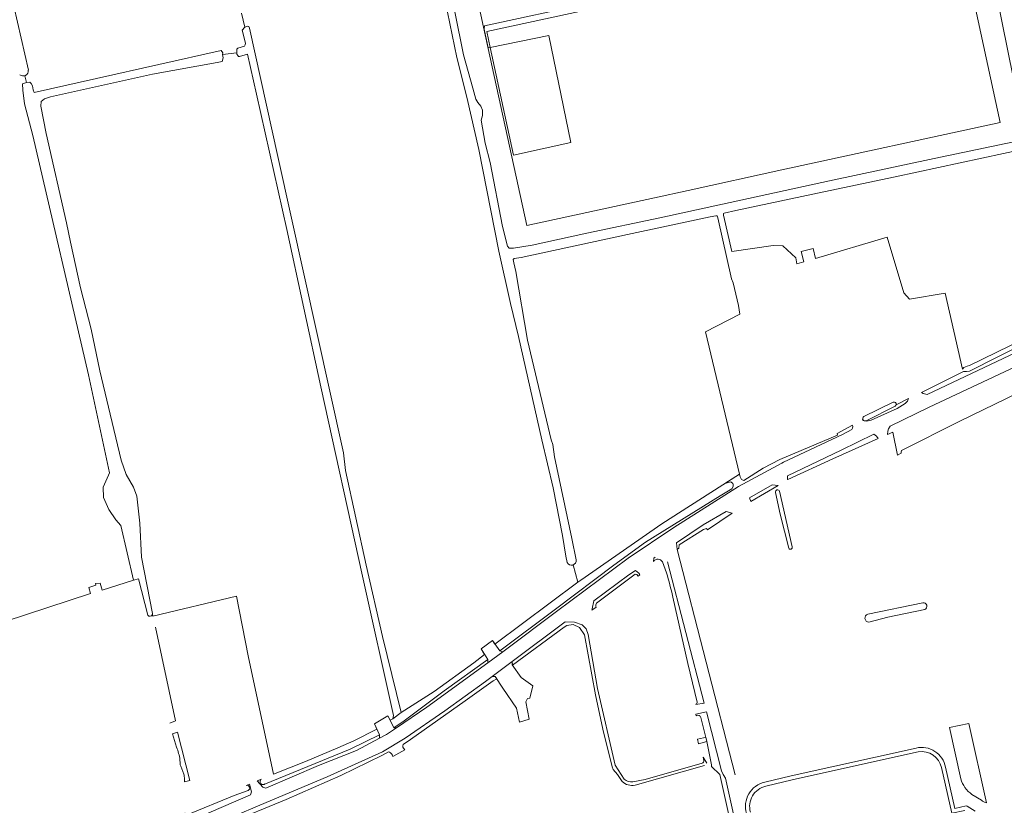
# Model space of a CAD drawing. Header units: metres. Extents: x 209813 to 223847, y 571801 to 587119.
# Tile 389 of 656: x 220250 to 220648, y 576831 to 577149. Entities that reach past the tile are written whole.
import ezdxf

# ---------------------------------------------------------------- set-up
doc = ezdxf.new("R2010")
doc.units = ezdxf.units.M
for name, color, linetype, lineweight in [('B-RO-GK-BESCHOEIING-G', 8, 'GK-BESCHOEIING', 0), ('B-RO-GR-BEPLANTING_CULTUUR_BOSPLANTSOEN-GV', 8, 'Continuous', 0), ('B-RO-GR-BEPLANTING_CULTUUR_HEESTERS-GV', 8, 'Continuous', 0), ('B-RO-GR-BEPLANTING_CULTUUR_ROOS-GV', 8, 'Continuous', 0), ('B-RO-GR-GRAS-GV', 8, 'Continuous', 0), ('B-RO-KW-KUNSTWERK_DEK-GV', 8, 'Continuous', 0), ('B-RO-OG-TERREIN_CULTUURSCHEIDING-GV', 8, 'Continuous', 0), ('B-RO-OG-WATER_GREPPEL-GV', 8, 'Continuous', 0), ('B-RO-OG-WEG-GV', 8, 'Continuous', 0), ('B-RO-VH-VERHARDING_FUNDERING_ZAND-GV', 8, 'Continuous', 0), ('B-RO-VH-VERHARDING_STRAATBAKSTEEN-GV', 8, 'Continuous', 0), ('B-RO-VH-VERHARDING_TEGEL-GV', 8, 'Continuous', 0)]:
    doc.layers.add(name, color=color, linetype=linetype, lineweight=lineweight)
doc.linetypes.add('GK-BESCHOEIING', pattern='A,30,-5,[1,NLCS.shx,S=1,R=0,X=0,Y=0],-5', length=40)

msp = doc.modelspace()

# ---------------------------------------------------------------- linework, layer by layer
at = {"layer": 'B-RO-GK-BESCHOEIING-G', "flags": 128}
for points in [[(220304.775, 576903.24), (220312.856, 576865.407), (220310.54, 576864.438)], [(220316.462, 576841.824), (220316.435, 576840.644), (220318.577, 576841.311), (220313.719, 576860.771), (220311.649, 576860.113), (220313.268, 576854.713)], [(220314.703, 576848.36), (220314.623, 576849.639)], [(220316.177, 576843.834), (220314.954, 576846.977)]]:
    msp.add_lwpolyline(points, dxfattribs=at)
at = {"layer": 'B-RO-GK-BESCHOEIING-G'}
for points in [[(220314.623, 576849.639, 0.0695572), (220313.268, 576854.713)], [(220314.954, 576846.977, -0.1786191), (220314.703, 576848.36)], [(220316.462, 576841.824, 0.0889593), (220316.177, 576843.834)]]:
    msp.add_lwpolyline(points, format="xyb", dxfattribs=at)
at = {"layer": 'B-RO-GR-BEPLANTING_CULTUUR_BOSPLANTSOEN-GV', "flags": 128}
for points in [[(220635.809, 577156.438), (220646.405, 577107.338), (220558.068, 577088.194), (220520.268, 577079.791), (220506.595, 577076.797), (220454.984, 577065.685), (220437.458, 577145.831), (220409.079, 577276.827)], [(220654.105, 577113.633), (220647.191, 577148.316), (220643.156, 577168.366)], [(220425.877, 577152.007), (220429.408, 577134.691), (220433.145, 577121.198), (220434.347, 577116.701), (220435.158, 577115.355), (220436.386, 577113.945), (220437.1, 577112.231), (220437.065, 577110.077), (220436.478, 577108.287), (220438.181, 577098.97), (220440.175, 577091.106), (220445.155, 577065.205), (220447.132, 577057.324), (220447.789, 577056.445), (220449.625, 577056.425), (220457.143, 577057.748), (220479.307, 577062.583), (220508.787, 577068.808), (220577.478, 577083.73), (220619.707, 577092.768), (220654.588, 577100.067)]]:
    msp.add_lwpolyline(points, dxfattribs=at)
at = {"layer": 'B-RO-GR-BEPLANTING_CULTUUR_HEESTERS-GV', "flags": 128}
for points in [[(220640.964, 576832.196), (220633.767, 576864.356), (220625.893, 576862.658), (220630.592, 576841.928)], [(220635.062, 576835.631), (220638.838, 576833.244)]]:
    msp.add_lwpolyline(points, dxfattribs=at)
at = {"layer": 'B-RO-GR-BEPLANTING_CULTUUR_HEESTERS-GV'}
for points in [[(220630.592, 576841.928, 0.189571), (220635.062, 576835.631)], [(220638.838, 576833.244, 0.0679224), (220640.964, 576832.196)]]:
    msp.add_lwpolyline(points, format="xyb", dxfattribs=at)
at = {"layer": 'B-RO-GR-BEPLANTING_CULTUUR_ROOS-GV', "flags": 128}
msp.add_lwpolyline([(220539.28, 576843.541), (220515.806, 576934.695), (220515.544, 576937.389)], dxfattribs=at)
at = {"layer": 'B-RO-GR-GRAS-GV', "flags": 128}
for points in [[(220233.991, 577212.672), (220253.315, 577128.444)], [(220339.547, 577151.521), (220340.937, 577145.885), (220342.167, 577146.203), (220342.445, 577146.084), (220342.835, 577145.456), (220354.253, 577093.508), (220380.857, 576973.779), (220381.584, 576966.568), (220390.036, 576928.349), (220396.613, 576899.516), (220404.101, 576868.723), (220417.537, 576877.183), (220433.577, 576888.776), (220437.825, 576892.204), (220436.517, 576894.424), (220441.071, 576897.794), (220442.049, 576896.418), (220475.62, 576921.423)], [(220471.284, 576929.437), (220470.698, 576931.898), (220469.434, 576940.334), (220465.672, 576959.618), (220461.09, 576978.996), (220451.605, 577020.821), (220448.403, 577034.117), (220443.642, 577055.213), (220435.613, 577096.364), (220430.702, 577117.475), (220426.679, 577133.569), (220422.84, 577151.918)], [(220337.642, 577136.995), (220338.039, 577137.313), (220340.698, 577138.225), (220341.016, 577138.702), (220341.095, 577139.337), (220339.814, 577144.598), (220340.937, 577145.885)], [(220251.857, 577126.22), (220252.522, 577123.414), (220253.869, 577123.606), (220254.451, 577123.024), (220254.98, 577122.124), (220255.325, 577120.442), (220255.668, 577119.373), (220331.286, 577136.359), (220331.974, 577135.512), (220331.921, 577134.771), (220337.607, 577135.524), (220337.642, 577136.995)], [(220331.921, 577134.771), (220332.185, 577133.395), (220331.783, 577132.005), (220329.701, 577131.603), (220303.565, 577126.874), (220269.54, 577119.237), (220262.229, 577117.7), (220259.85, 577116.835), (220258.439, 577115.809), (220258.3, 577113.89), (220260.519, 577102.897), (220268.778, 577066.693), (220270.393, 577058.931), (220274.391, 577040.478), (220278.729, 577023.728), (220282.168, 577006.856), (220285.793, 576992.202), (220290.921, 576970.777), (220292.84, 576965.015), (220295.857, 576959.875), (220297.233, 576956.277), (220298.397, 576945.27), (220299.144, 576931.537), (220303.55, 576908.719), (220303.731, 576907.691), (220337.532, 576915.827), (220342.228, 576891.65), (220352.463, 576843.794), (220365.47, 576848.899), (220378.481, 576854.456), (220384.94, 576857.281), (220394.338, 576862.003), (220393.371, 576864.132), (220398.781, 576867.363), (220399.628, 576865.618), (220400.788, 576866.245), (220401.076, 576867.526), (220388.446, 576923.874), (220371.644, 577000.403), (220357.935, 577064.089), (220345.674, 577118.805), (220342.019, 577134.894), (220338.793, 577134.019), (220338.277, 577134.019), (220338, 577134.336), (220337.682, 577134.892), (220337.607, 577135.524)], [(220235.2, 576902.665), (220278.47, 576916.816), (220277.755, 576919.277), (220280.613, 576920.229), (220280.454, 576920.943), (220282.359, 576921.023), (220283.232, 576918.165), (220295.908, 576922.197), (220290.678, 576944.403), (220288.77, 576946.579), (220285.835, 576950.837), (220283.722, 576955.655), (220283.52, 576959.891), (220285.772, 576964.679), (220286.09, 576965.711), (220277.596, 577005.24), (220255.121, 577101.997), (220251.691, 577114.817), (220251.117, 577120.378), (220250.905, 577122.971), (220252.522, 577123.414)], [(220656.549, 577096.593), (220603.921, 577085.342), (220575.141, 577079.224), (220539.477, 577071.736), (220534.828, 577070.684), (220534.513, 577070.464), (220534.518, 577069.78), (220537.96, 577055.173), (220554.683, 577057.562), (220558.495, 577057.372), (220563.832, 577052.606), (220564.213, 577050.128), (220567.076, 577050.979), (220565.903, 577055.155), (220570.797, 577056.345), (220571.765, 577052.37), (220600.81, 577060.993), (220607.442, 577038.486), (220609.768, 577035.833), (220624.254, 577038.311), (220631.165, 577007.587), (220631.8, 577008.216), (220633.048, 577008.762), (220633.995, 577009.078), (220666.916, 577025.114)], [(220473.756, 576928.439), (220475.62, 576921.423), (220476.816, 576922.31), (220509.594, 576945.088), (220540.979, 576965.132), (220527.215, 577022.671), (220541.102, 577029.803), (220540.659, 577033.289), (220538.389, 577042.519), (220537.827, 577044.067), (220532.221, 577068.795), (220531.966, 577069.494), (220531.365, 577069.573), (220529.114, 577069.207), (220495.735, 577062.019), (220452.64, 577052.674), (220449.872, 577052.337)], [(220449.872, 577052.337), (220449.474, 577051.967), (220449.668, 577050.55), (220450.511, 577047.101), (220455.271, 577019.345), (220464.795, 576979.006), (220465.511, 576977.042), (220466.215, 576972.09), (220473.199, 576939.06), (220474.966, 576930.525)]]:
    msp.add_lwpolyline(points, dxfattribs=at)
at = {"layer": 'B-RO-GR-GRAS-GV'}
for centre, radius, start in [((220251.197, 577128.227), 2.113, 229.06929), ((220473.046, 576930.24), 1.936, 204.49731)]:
    msp.add_arc(centre, radius, start, 6.69299, dxfattribs=at)
at = {"layer": 'B-RO-KW-KUNSTWERK_DEK-GV', "flags": 128}
msp.add_lwpolyline([(220526.454, 576858.547), (220524.005, 576857.895), (220524.474, 576856.131), (220527.798, 576857.016), (220527.329, 576858.779)], close=True, dxfattribs=at)
at = {"layer": 'B-RO-OG-TERREIN_CULTUURSCHEIDING-GV', "flags": 128}
msp.add_lwpolyline([(220528.737, 577167.186), (220528.888, 577167.467), (220537.005, 577180.152), (220536.059, 577179.62), (220524.203, 577177.061), (220526.39, 577167.077), (220522.767, 577164.806), (220437.846, 577146.38), (220437.646, 577144.973), (220439.286, 577137.47), (220440.166, 577137.675), (220438.784, 577144.082), (220489.345, 577154.989)], dxfattribs=at)
msp.add_lwpolyline([(220472.83, 577099.146), (220463.88, 577142.422), (220440.166, 577137.675), (220449.588, 577094.132)], close=True, dxfattribs=at)
at = {"layer": 'B-RO-OG-WATER_GREPPEL-GV', "flags": 128}
msp.add_lwpolyline([(220340.937, 577145.885), (220339.814, 577144.598), (220341.095, 577139.337), (220341.016, 577138.702), (220340.698, 577138.225), (220338.039, 577137.313), (220337.642, 577136.995), (220337.607, 577135.524), (220337.682, 577134.892), (220338, 577134.336), (220338.277, 577134.019), (220338.793, 577134.019), (220342.019, 577134.894), (220345.674, 577118.805), (220357.935, 577064.089), (220371.644, 577000.403), (220388.446, 576923.874), (220401.076, 576867.526), (220400.788, 576866.245), (220404.101, 576868.723), (220396.613, 576899.516), (220390.036, 576928.349), (220381.584, 576966.568), (220380.857, 576973.779), (220354.253, 577093.508), (220342.835, 577145.456), (220342.445, 577146.084), (220342.167, 577146.203)], close=True, dxfattribs=at)
for points in [[(220303.565, 577126.874), (220329.701, 577131.603), (220331.783, 577132.005), (220332.185, 577133.395), (220331.921, 577134.771), (220331.974, 577135.512), (220331.286, 577136.359), (220255.668, 577119.373), (220255.325, 577120.442), (220254.98, 577122.124), (220254.451, 577123.024), (220253.869, 577123.606), (220252.522, 577123.414), (220250.905, 577122.971), (220251.117, 577120.378), (220251.691, 577114.817), (220255.121, 577101.997), (220277.596, 577005.24), (220286.09, 576965.711), (220285.772, 576964.679), (220283.52, 576959.891), (220283.722, 576955.655), (220285.835, 576950.837), (220288.77, 576946.579), (220290.678, 576944.403), (220295.908, 576922.197), (220297.842, 576922.812), (220301.701, 576908.084), (220301.88, 576907.877), (220302.108, 576907.727)], [(220303.55, 576908.719), (220299.144, 576931.537), (220298.397, 576945.27), (220297.233, 576956.277), (220295.857, 576959.875), (220292.84, 576965.015), (220290.921, 576970.777), (220285.793, 576992.202), (220282.168, 577006.856), (220278.729, 577023.728), (220274.391, 577040.478), (220270.393, 577058.931), (220268.778, 577066.693), (220260.519, 577102.897), (220258.3, 577113.89), (220258.439, 577115.809), (220259.85, 577116.835), (220262.229, 577117.7), (220269.54, 577119.237), (220303.565, 577126.874)], [(220603.192, 576994.257), (220591.279, 576988.381)], [(220555.563, 576957.672), (220557.413, 576948.957), (220560.906, 576935.215)], [(220562.333, 576935.715), (220557.243, 576958.224)], [(220615.17, 576913.082), (220592.885, 576908.535)], [(220593.343, 576905.314), (220600.963, 576907.235), (220615.977, 576910.38)]]:
    msp.add_lwpolyline(points, dxfattribs=at)
at = {"layer": 'B-RO-OG-WATER_GREPPEL-GV'}
for points in [[(220604.388, 576993.166, 0.5837686), (220603.192, 576994.257)], [(220591.279, 576988.381, 0.3675017), (220590.921, 576987.185)], [(220557.243, 576958.224, 0.9123698), (220555.563, 576957.672)], [(220560.906, 576935.215, 0.9527155), (220562.333, 576935.715)], [(220615.977, 576910.38, 0.8826468), (220615.17, 576913.082)], [(220302.108, 576907.727, 0.5793903), (220303.55, 576908.719)], [(220592.885, 576908.535, 0.8376873), (220593.343, 576905.314)]]:
    msp.add_lwpolyline(points, format="xyb", dxfattribs=at)
at = {"layer": 'B-RO-OG-WEG-GV', "flags": 128}
for points in [[(220616.964, 576997.309), (220650.252, 577013.134), (220674.689, 577025.98), (220675.611, 577026.376), (220675.835, 577027.465), (220675.9, 577029.422), (220676.218, 577030.928), (220675.953, 577032.214), (220675.935, 577031.623), (220674.972, 577030.815), (220673.806, 577030.606), (220666.916, 577025.114), (220667.982, 577025.294), (220668.747, 577024.975), (220668.723, 577024.254), (220634.106, 577006.802), (220632.872, 577006.683), (220631.68, 577006.572), (220614.566, 576998.165), (220615.302, 576997.758)], [(220580.454, 576981.58), (220580.715, 576980.92), (220557.334, 576970.974), (220550.531, 576967.572), (220542.694, 576962.599), (220541.846, 576962.915), (220541.238, 576964.05), (220540.979, 576965.132), (220535.101, 576961.378), (220537.496, 576962.034), (220538.249, 576961.385), (220538.409, 576960.908), (220538.388, 576960.057), (220537.879, 576959.13), (220533.196, 576956.398), (220502.958, 576937.551), (220490.208, 576928.345), (220466.524, 576910.532), (220444.015, 576893.65), (220445.265, 576893.26), (220446.306, 576894.017), (220466.933, 576909.603), (220495.985, 576931.21), (220514.477, 576943.537), (220540.542, 576960.142), (220558.089, 576969.555), (220558.796, 576969.906), (220582.634, 576981.11), (220586.417, 576983.13), (220586.728, 576983.674), (220586.805, 576984.373), (220586.751, 576984.975), (220580.539, 576981.606)], [(220560.41, 576964.38), (220560.408, 576963.174), (220560.433, 576962.916), (220560.58, 576963.007), (220578.802, 576971.279), (220597.159, 576979.509), (220596.483, 576980.483), (220595.386, 576981.247), (220582.193, 576974.84)], [(220554.154, 576960.8), (220545.083, 576955.53), (220545.565, 576954.085), (220556.59, 576960.541)], [(220535.587, 576950.013), (220526.246, 576944.586), (220515.544, 576937.389), (220515.806, 576934.695), (220516.531, 576935.154), (220516.631, 576936.472), (220526.424, 576942.703), (220527.685, 576943.185), (220528.044, 576942.566), (220538.094, 576949.372)], [(220499.963, 576923.869), (220500.733, 576924.437), (220500.266, 576925.081), (220498.924, 576926.213), (220496.195, 576924.378), (220482.025, 576913.91), (220481.343, 576910.71), (220481.33, 576910.185), (220482.976, 576911.321), (220482.864, 576911.613), (220482.881, 576912.28), (220483.171, 576912.993), (220498.792, 576924.69), (220499.521, 576924.552)], [(220439.257, 576888.887), (220439.146, 576890.176), (220421.596, 576877.535), (220404.834, 576865.027), (220402.477, 576863.421), (220401.127, 576862.53), (220402.193, 576862.53), (220414.578, 576870.928)]]:
    msp.add_lwpolyline(points, close=True, dxfattribs=at)
for points in [[(220679.799, 577022.79), (220652.59, 577008.488), (220617.796, 576992.131), (220601.996, 576984.457), (220601.329, 576983.37), (220600.962, 576982.46), (220600.872, 576981.141), (220603.034, 576982.091), (220604.9, 576972.829), (220606.468, 576973.578), (220606.407, 576974.066), (220606.515, 576974.703), (220630.153, 576986.577), (220653.672, 576997.989), (220676.656, 577009.191), (220681.241, 577011.467), (220686.46, 577012.118), (220687.624, 577011.265), (220692.512, 577015.686), (220693.906, 577016.631)], [(220590.921, 576987.185), (220590.606, 576987.048), (220591.438, 576986.629), (220592.546, 576986.505), (220594.218, 576986.986), (220604.735, 576991.636), (220607.989, 576993.647), (220609.009, 576994.647), (220609.42, 576995.638), (220604.388, 576993.166)], [(220604.02, 576992.618), (220592.185, 576986.69)], [(220506.945, 576931.607), (220506.315, 576931.183), (220506.164, 576929.84)], [(220509.837, 576929.624), (220511.453, 576925.199)], [(220523.333, 576871.982), (220526.684, 576872.564), (220511.923, 576929.721)], [(220514.013, 576915.436), (220520.059, 576888.501), (220523.886, 576872.963)], [(220494.393, 576841.807), (220490.706, 576847.384), (220483.499, 576878.461), (220479.798, 576900.345), (220478.913, 576902.514), (220477.306, 576904.161), (220474.273, 576905.271), (220470.454, 576905.364), (220449.099, 576889.378), (220449.108, 576887.938), (220470.074, 576903.249), (220471.139, 576903.869), (220473.736, 576904.333), (220476.268, 576903.081), (220478.235, 576900.207), (220482.772, 576875.858), (220485.657, 576862.034), (220489.497, 576846.727), (220489.854, 576845.638), (220491.675, 576843.632), (220493.519, 576840.904)], [(220333.979, 576823.823), (220357.672, 576833.556), (220379.771, 576843.247), (220396.371, 576851.343), (220398.948, 576852.782), (220399.392, 576852.695), (220399.836, 576852.398), (220400.239, 576852.013), (220400.604, 576851.517), (220400.794, 576850.946), (220405.663, 576853.583), (220405.073, 576854.255), (220404.799, 576854.727), (220404.744, 576855.214), (220404.894, 576855.753), (220407.895, 576857.782), (220429.979, 576873.501), (220441.295, 576881.55), (220442.815, 576882.291), (220442.179, 576883.246), (220441.009, 576883.319), (220438.273, 576881.269), (220421.756, 576869.438), (220405.817, 576858.304), (220396.572, 576852.861), (220374.229, 576842.791), (220346.978, 576831.275), (220306.479, 576813.983)], [(220543.387, 576797.19), (220545.601, 576787.219), (220547.535, 576787.625), (220535.323, 576842.193), (220534.427, 576843.705), (220533.775, 576845.103), (220527.604, 576869.002), (220523.354, 576868.017), (220523.537, 576867.449)], [(220525.421, 576866.755), (220527.798, 576857.016), (220529.676, 576847.544)], [(220347.615, 576841.798), (220345.859, 576841.075), (220348.189, 576838.551), (220349.406, 576838.108), (220370.703, 576847.324), (220386.082, 576853.388), (220395.393, 576858.325), (220395.31, 576859.699), (220383.535, 576853.933), (220363.472, 576845.641), (220348.645, 576839.637)], [(220527.739, 576848.304), (220526.312, 576850.643), (220526.596, 576849.361)], [(220525.913, 576848.255), (220502.778, 576841.625), (220497.89, 576840.658)], [(220498.738, 576839.403), (220526.794, 576847.324)], [(220529.655, 576846.877), (220533.061, 576843.693), (220542.656, 576800.481)], [(220320.424, 576825.615), (220343.215, 576835.429), (220343.574, 576836.688), (220342.776, 576839.806), (220341.427, 576839.25)], [(220342.2, 576837.182), (220336.558, 576835.203), (220317.515, 576827.341), (220316.984, 576827.6), (220316.658, 576828.027), (220315.771, 576827.586), (220316.799, 576826.416), (220318.118, 576825.85), (220320.424, 576825.615)]]:
    msp.add_lwpolyline(points, dxfattribs=at)
at = {"layer": 'B-RO-OG-WEG-GV'}
for points in [[(220604.388, 576993.166, -0.1831971), (220604.02, 576992.618)], [(220592.185, 576986.69, -0.4140846), (220590.921, 576987.185)], [(220506.164, 576929.84, -0.5434189), (220509.837, 576929.624)], [(220511.453, 576925.199, -0.018432), (220514.013, 576915.436)], [(220523.886, 576872.963, -0.1976996), (220523.333, 576871.982)], [(220523.537, 576867.449, -0.4509767), (220525.421, 576866.755)], [(220526.596, 576849.361, -0.3379216), (220525.913, 576848.255)], [(220529.676, 576847.544, -0.1455203), (220529.655, 576846.877)], [(220497.89, 576840.658, -0.2199309), (220494.393, 576841.807)], [(220341.427, 576839.25, -0.9464028), (220342.2, 576837.182)], [(220493.519, 576840.904, 0.2684457), (220498.738, 576839.403)]]:
    msp.add_lwpolyline(points, format="xyb", dxfattribs=at)
msp.add_arc((220348.249, 576840.775), 1.203, 121.78284, 309.39721, dxfattribs=at)
at = {"layer": 'B-RO-VH-VERHARDING_FUNDERING_ZAND-GV', "flags": 128}
for points in [[(220445.265, 576893.26), (220444.015, 576893.65), (220441.071, 576897.794), (220436.517, 576894.424), (220438.487, 576891.218), (220439.146, 576890.176), (220439.257, 576888.887)], [(220399.628, 576865.618), (220398.781, 576867.363), (220393.371, 576864.132), (220395.31, 576859.699), (220395.393, 576858.325), (220398.138, 576859.78), (220402.193, 576862.53), (220401.127, 576862.53)]]:
    msp.add_lwpolyline(points, close=True, dxfattribs=at)
at = {"layer": 'B-RO-VH-VERHARDING_STRAATBAKSTEEN-GV', "flags": 128}
msp.add_lwpolyline([(220449.099, 576889.378), (220441.009, 576883.319), (220442.179, 576883.246), (220445.298, 576878.563), (220450.804, 576870.439), (220452.018, 576864.832), (220455.938, 576866.075), (220454.532, 576873.062), (220455.305, 576874.357), (220456.121, 576874.526), (220457.348, 576879.508), (220452.744, 576882.933), (220449.027, 576888.049)], close=True, dxfattribs=at)
at = {"layer": 'B-RO-VH-VERHARDING_TEGEL-GV', "flags": 128}
for points in [[(220612.453, 576854.377), (220561.922, 576843.113), (220551.222, 576840.554)], [(220551.62, 576838.902), (220562.32, 576841.461), (220601.726, 576850.257), (220613.35, 576852.872)], [(220622.69, 576846.455), (220626.948, 576827.986), (220632.154, 576829.15)], [(220636.286, 576828.881), (220633.117, 576830.867), (220632.742, 576830.951), (220628.145, 576829.944), (220624.354, 576846.669)]]:
    msp.add_lwpolyline(points, dxfattribs=at)
at = {"layer": 'B-RO-VH-VERHARDING_TEGEL-GV'}
for points in [[(220624.354, 576846.669, 0.422504), (220612.453, 576854.377)], [(220613.35, 576852.872, -0.4000328), (220622.69, 576846.455)], [(220551.222, 576840.554, 0.4349545), (220543.812, 576827.955)], [(220545.436, 576828.46, -0.4353468), (220551.62, 576838.902)]]:
    msp.add_lwpolyline(points, format="xyb", dxfattribs=at)

doc.saveas('drawing.dxf')
